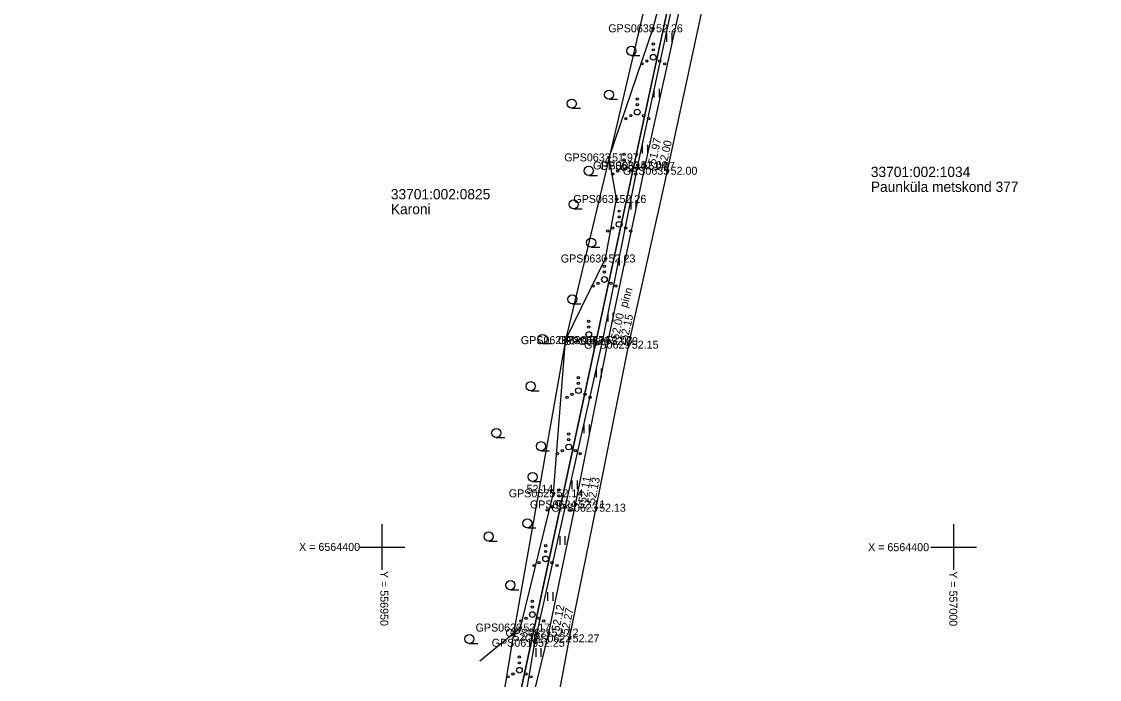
# Model space of a CAD drawing. Extents: x 551623 to 559850, y 6561220 to 6567135.
# Drawn here: x 556918.5 to 557012.8, y 6564388.4 to 6564446 of the extents above; entities that cross this region are included whole.
import ezdxf

# ---------------------------------------------------------------- set-up
doc = ezdxf.new("R2010")
doc.units = 0
for name, color, linetype in [('HALJASTUS', 7, 'Continuous'), ('KORGUS-EH2000', 7, 'Continuous'), ('MOOTKORG-EH2000', 7, 'Continuous'), ('MOOTMPUNKT', 7, 'Continuous'), ('MOOTNR', 7, 'Continuous'), ('MOOTPIIR', 7, 'Continuous'), ('PIIR', 7, 'Continuous'), ('TEE', 7, 'Continuous'), ('VORK', 7, 'Continuous')]:
    doc.layers.add(name, color=color, linetype=linetype)

msp = doc.modelspace()

# ---------------------------------------------------------------- linework, layer by layer
at = {"layer": 'HALJASTUS'}
for p, q in [((556974.9, 6564444.961), (556974.9, 6564444.2)), ((556975.355, 6564444.961), (556975.355, 6564444.2)), ((556971.807, 6564443.002), (556972.557, 6564443.002)), ((556973.791, 6564440.086), (556973.791, 6564439.325)), ((556974.246, 6564440.086), (556974.246, 6564439.325)), ((556969.867, 6564439.159), (556970.617, 6564439.159)), ((556966.604, 6564438.374), (556967.354, 6564438.374)), ((556972.764, 6564435.192), (556972.764, 6564434.431)), ((556973.219, 6564435.192), (556973.219, 6564434.431)), ((556968.091, 6564432.507), (556968.841, 6564432.507)), ((556966.77, 6564429.573), (556967.52, 6564429.573)), ((556971.758, 6564430.295), (556971.758, 6564429.533)), ((556972.213, 6564430.295), (556972.213, 6564429.533)), ((556968.297, 6564426.226), (556969.047, 6564426.226)), ((556970.753, 6564425.397), (556970.753, 6564424.636)), ((556971.208, 6564425.397), (556971.208, 6564424.636)), ((556966.646, 6564421.268), (556967.396, 6564421.268)), ((556969.748, 6564420.499), (556969.748, 6564419.738)), ((556970.203, 6564420.499), (556970.203, 6564419.738)), ((556964.044, 6564417.797), (556964.794, 6564417.797)), ((556968.73, 6564415.604), (556968.73, 6564414.842)), ((556969.185, 6564415.604), (556969.185, 6564414.842)), ((556963.012, 6564413.666), (556963.762, 6564413.666)), ((556967.67, 6564410.717), (556967.67, 6564409.956)), ((556968.125, 6564410.717), (556968.125, 6564409.956)), ((556959.998, 6564409.575), (556960.748, 6564409.575)), ((556963.92, 6564408.418), (556964.67, 6564408.418)), ((556963.177, 6564405.732), (556963.927, 6564405.732)), ((556966.609, 6564405.831), (556966.609, 6564405.07)), ((556967.064, 6564405.831), (556967.064, 6564405.07)), ((556962.723, 6564401.683), (556963.473, 6564401.683)), ((556959.337, 6564400.526), (556960.087, 6564400.526)), ((556965.549, 6564400.945), (556965.549, 6564400.184)), ((556966.004, 6564400.945), (556966.004, 6564400.184)), ((556961.236, 6564396.27), (556961.986, 6564396.27)), ((556964.489, 6564396.058), (556964.489, 6564395.297)), ((556964.944, 6564396.058), (556964.944, 6564395.297)), ((556957.644, 6564391.56), (556958.394, 6564391.56)), ((556963.456, 6564391.166), (556963.456, 6564390.405)), ((556963.912, 6564391.166), (556963.912, 6564390.405))]:
    msp.add_line(p, q, dxfattribs=at)
for points in [[(556934.565, 6564264.309), (556936.123, 6564264.423), (556940.025, 6564283.151), (556943.959, 6564299.154), (556946.502, 6564312.569), (556950.255, 6564331.396), (556954.496, 6564347.285), (556956.123, 6564352.58), (556959.325, 6564369.526), (556962.292, 6564385.303), (556963.382, 6564391.628), (556969.307, 6564418.099), (556972.375, 6564433.378), (556977.076, 6564455.131), (556979.59, 6564464.175), (556984.342, 6564483.101), (556988.115, 6564497.025), (556989.691, 6564507.783), (556991.828, 6564520.437), (556993.484, 6564528.985)], [(556958.551, 6564390.051), (556962.111, 6564392.96), (556965.014, 6564404.701), (556966.067, 6564418.097), (556969.561, 6564425.238), (556970.52, 6564430.443), (556969.866, 6564434.078), (556973.715, 6564445.37), (556974.591, 6564448.726), (556975.055, 6564456.219), (556977.39, 6564463.112), (556983.084, 6564483.759), (556984.819, 6564490.646), (556983.395, 6564496.185)]]:
    msp.add_lwpolyline(points, dxfattribs=at)
for centre, radius in [((556971.807, 6564443.402), 0.4), ((556973.733, 6564443.987), 0.1), ((556973.733, 6564442.837), 0.25), ((556973.733, 6564443.487), 0.1), ((556972.733, 6564442.262), 0.1), ((556973.168, 6564442.512), 0.1), ((556974.298, 6564442.512), 0.1), ((556974.733, 6564442.262), 0.1), ((556969.867, 6564439.559), 0.4), ((556966.604, 6564438.774), 0.4), ((556972.333, 6564439.194), 0.1), ((556972.333, 6564438.044), 0.25), ((556972.333, 6564438.694), 0.1), ((556971.333, 6564437.469), 0.1), ((556971.768, 6564437.719), 0.1), ((556972.898, 6564437.719), 0.1), ((556973.333, 6564437.469), 0.1), ((556971.18, 6564434.357), 0.1), ((556968.091, 6564432.907), 0.4), ((556971.18, 6564433.207), 0.25), ((556971.18, 6564433.857), 0.1), ((556970.18, 6564432.632), 0.1), ((556970.615, 6564432.882), 0.1), ((556971.745, 6564432.882), 0.1), ((556972.18, 6564432.632), 0.1), ((556966.77, 6564429.973), 0.4), ((556970.747, 6564429.376), 0.1), ((556970.747, 6564428.876), 0.1), ((556969.747, 6564427.651), 0.1), ((556970.182, 6564427.901), 0.1), ((556970.747, 6564428.226), 0.25), ((556971.312, 6564427.901), 0.1), ((556971.747, 6564427.651), 0.1), ((556968.297, 6564426.626), 0.4), ((556969.457, 6564424.552), 0.1), ((556969.457, 6564424.052), 0.1), ((556968.457, 6564422.827), 0.1), ((556968.892, 6564423.077), 0.1), ((556969.457, 6564423.402), 0.25), ((556970.022, 6564423.077), 0.1), ((556970.457, 6564422.827), 0.1), ((556966.646, 6564421.668), 0.4), ((556968.092, 6564419.742), 0.1), ((556968.092, 6564419.242), 0.1), ((556964.044, 6564418.197), 0.4), ((556967.527, 6564418.267), 0.1), ((556968.092, 6564418.592), 0.25), ((556968.657, 6564418.267), 0.1), ((556967.092, 6564418.017), 0.1), ((556969.092, 6564418.017), 0.1), ((556963.012, 6564414.066), 0.4), ((556967.189, 6564414.827), 0.1), ((556967.189, 6564414.327), 0.1), ((556967.189, 6564413.677), 0.25), ((556966.189, 6564413.102), 0.1), ((556966.624, 6564413.352), 0.1), ((556967.754, 6564413.352), 0.1), ((556968.189, 6564413.102), 0.1), ((556959.998, 6564409.975), 0.4), ((556966.339, 6564409.9), 0.1), ((556963.92, 6564408.818), 0.4), ((556966.339, 6564408.75), 0.25), ((556966.339, 6564409.4), 0.1), ((556965.339, 6564408.175), 0.1), ((556965.774, 6564408.425), 0.1), ((556966.904, 6564408.425), 0.1), ((556967.339, 6564408.175), 0.1), ((556963.177, 6564406.132), 0.4), ((556965.46, 6564404.978), 0.1), ((556965.46, 6564403.828), 0.25), ((556965.46, 6564404.478), 0.1), ((556964.46, 6564403.253), 0.1), ((556964.895, 6564403.503), 0.1), ((556966.025, 6564403.503), 0.1), ((556966.46, 6564403.253), 0.1), ((556962.723, 6564402.083), 0.4), ((556959.337, 6564400.926), 0.4), ((556964.309, 6564400.113), 0.1), ((556964.309, 6564399.613), 0.1), ((556963.309, 6564398.388), 0.1), ((556963.744, 6564398.638), 0.1), ((556964.309, 6564398.963), 0.25), ((556964.874, 6564398.638), 0.1), ((556965.309, 6564398.388), 0.1), ((556961.236, 6564396.67), 0.4), ((556963.157, 6564395.247), 0.1), ((556963.157, 6564394.747), 0.1), ((556962.592, 6564393.772), 0.1), ((556963.157, 6564394.097), 0.25), ((556963.722, 6564393.772), 0.1), ((556962.157, 6564393.522), 0.1), ((556964.157, 6564393.522), 0.1), ((556957.644, 6564391.96), 0.4), ((556962.029, 6564390.376), 0.1), ((556962.029, 6564389.876), 0.1), ((556961.464, 6564388.901), 0.1), ((556962.029, 6564389.226), 0.25), ((556962.594, 6564388.901), 0.1), ((556961.029, 6564388.651), 0.1), ((556963.029, 6564388.651), 0.1)]:
    msp.add_circle(centre, radius, dxfattribs=at)
at = {"layer": 'KORGUS-EH2000'}
for centre in [(556973.715, 6564445.37), (556969.866, 6564434.078), (556973.026, 6564433.341), (556974.987, 6564432.911), (556970.52, 6564430.443), (556969.561, 6564425.238), (556966.067, 6564418.097), (556969.784, 6564418.017), (556971.592, 6564417.702), (556965.014, 6564404.701), (556966.933, 6564403.728), (556968.733, 6564403.441), (556962.111, 6564392.96), (556964.585, 6564392.509), (556966.417, 6564392.016)]:
    msp.add_circle(centre, 0.1, dxfattribs=at)
at = {"layer": 'MOOTMPUNKT'}
for centre in [(556973.715, 6564445.37), (556969.866, 6564434.078), (556972.375, 6564433.378), (556973.026, 6564433.341), (556974.987, 6564432.911), (556970.52, 6564430.443), (556969.561, 6564425.238), (556966.067, 6564418.097), (556969.307, 6564418.099), (556969.784, 6564418.017), (556971.592, 6564417.702), (556965.014, 6564404.701), (556966.933, 6564403.728), (556968.733, 6564403.441), (556962.111, 6564392.96), (556964.585, 6564392.509), (556966.417, 6564392.016), (556963.382, 6564391.628)]:
    msp.add_circle(centre, 0.1, dxfattribs=at)
at = {"layer": 'MOOTPIIR'}
for points in [[(557076.549, 6564924.696), (557075.627, 6564919.179), (557075.272, 6564917.361), (557073.411, 6564911.783), (557056.664, 6564836.484), (557033.008, 6564721.316), (557023.821, 6564671.256), (557001.88, 6564573.62), (556991.804, 6564526.723), (556985.67, 6564496.81), (556977.39, 6564463.112), (556975.055, 6564456.219), (556969.866, 6564434.078), (556966.067, 6564418.097), (556961.541, 6564392.579), (556960.311, 6564385.108), (556957.925, 6564367.083), (556953.577, 6564348.212), (556949.046, 6564331.986), (556945.669, 6564312.833), (556934.565, 6564264.309), (556921.882, 6564204.104)], [(556937.562, 6564252.896), (556939.114, 6564262.832), (556943.393, 6564282.49), (556947.165, 6564298.741), (556949.758, 6564312.417), (556953.651, 6564330.559), (556957.331, 6564346.488), (556961.593, 6564369.002), (556965.219, 6564385.645), (556966.417, 6564392.016), (556968.733, 6564403.441), (556971.592, 6564417.702), (556974.987, 6564432.911), (556977.925, 6564446.549), (556979.536, 6564454.531), (556982.015, 6564463.981), (556986.619, 6564482.381), (556990.263, 6564496.511), (556992.427, 6564507.446)]]:
    msp.add_lwpolyline(points, dxfattribs=at)
at = {"layer": 'PIIR'}
for points in [[(556783.64, 6564542.86), (556985.67, 6564496.81), (556977.16, 6564457.22), (556962.07, 6564387.04), (557015.37, 6564310.72), (557068.91, 6564232.97), (557078.52, 6564159.65), (557080.55, 6564143.56), (557082.56, 6564127.43), (557086.6, 6564095.7), (557102.25, 6563971.8), (557022.57, 6563981.86), (557019.97, 6563895.21), (556916.82, 6563976.19), (556882.93, 6563970.96), (556879.9, 6563970.48), (556874.48, 6563969.66), (556883.86, 6564014.08), (556902.44, 6564102.18), (556923.56, 6564208.22), (556934.43, 6564263.72), (556756.01, 6564277.93)], [(556983.76, 6564455.86), (558132.87, 6564215), (558067.92, 6564158.67), (556962.07, 6564387.04), (556977.16, 6564457.22)]]:
    msp.add_lwpolyline(points, close=True, dxfattribs=at)
at = {"layer": 'TEE'}
for points in [[(556935.404, 6564253.441), (556936.73, 6564263.075), (556941.169, 6564282.981), (556944.834, 6564299.207), (556947.471, 6564312.85), (556951.425, 6564331.16), (556955.33, 6564346.882), (556959.694, 6564369.353), (556962.938, 6564385.71), (556964.585, 6564392.509), (556966.933, 6564403.728), (556969.784, 6564418.017), (556973.026, 6564433.341), (556975.98, 6564446.687), (556977.979, 6564454.937), (556980.179, 6564464.273), (556984.752, 6564482.81), (556988.554, 6564496.805), (556990.907, 6564507.704)], [(556937.562, 6564252.896), (556939.114, 6564262.832), (556943.393, 6564282.49), (556947.165, 6564298.741), (556949.758, 6564312.417), (556953.651, 6564330.559), (556957.331, 6564346.488), (556961.593, 6564369.002), (556965.219, 6564385.645), (556966.417, 6564392.016), (556968.733, 6564403.441), (556971.592, 6564417.702), (556974.987, 6564432.911), (556977.925, 6564446.549), (556979.536, 6564454.531), (556982.015, 6564463.981), (556986.619, 6564482.381), (556990.263, 6564496.511), (556992.427, 6564507.446)]]:
    msp.add_lwpolyline(points, dxfattribs=at)
at = {"layer": 'VORK'}
for p, q in [((556950, 6564402), (556950, 6564398)), ((557000, 6564402), (557000, 6564398)), ((556948, 6564400), (556952, 6564400)), ((556998, 6564400), (557002, 6564400))]:
    msp.add_line(p, q, dxfattribs=at)

# ---------------------------------------------------------------- texts
at = {"layer": 'KORGUS-EH2000'}
for s, p in [(' 52.26', (556973.715, 6564445.02)), (' 51.97', (556969.866, 6564433.728)), (' 52.26', (556970.52, 6564430.093)), (' 52.23', (556969.561, 6564424.888)), (' 52.16', (556966.067, 6564417.747)), (' 52.14', (556962.391, 6564404.744)), (' 52.17', (556961.234, 6564391.778))]:
    msp.add_text(s, height=0.7, dxfattribs=at).set_placement(p)
for s, rotation, p in [(' 51.97', 77.5197, (556973.881, 6564433.152)), (' 52.00', 77.84377, (556974.816, 6564432.948)), (' 52.00', 78.05222, (556970.64, 6564417.836)), (' 52.15', 77.41692, (556971.421, 6564417.74)), (' 52.11', 78.71559, (556967.791, 6564403.557)), (' 52.13', 78.66241, (556968.561, 6564403.476)), (' 52.12', 78.18322, (556965.442, 6564392.33)), (' 52.27', 78.54308, (556966.246, 6564392.05))]:
    msp.add_text(s, height=0.7, rotation=rotation, dxfattribs=at).set_placement(p)
at = {"layer": 'MOOTKORG-EH2000'}
for s, p in [(' 52.26', (556973.715, 6564445.02)), (' 51.97', (556969.866, 6564433.728)), (' 52.04', (556972.375, 6564433.028)), (' 51.97', (556973.026, 6564432.991)), (' 52.00', (556974.987, 6564432.561)), (' 52.26', (556970.52, 6564430.093)), (' 52.23', (556969.561, 6564424.888)), (' 52.16', (556966.067, 6564417.747)), (' 52.03', (556969.307, 6564417.749)), (' 52.00', (556969.784, 6564417.667)), (' 52.15', (556971.592, 6564417.352)), (' 52.14', (556965.014, 6564404.351)), (' 52.11', (556966.933, 6564403.378)), (' 52.13', (556968.733, 6564403.091)), (' 52.17', (556962.111, 6564392.61)), (' 52.12', (556964.585, 6564392.159)), (' 52.25', (556963.382, 6564391.278)), (' 52.27', (556966.417, 6564391.666))]:
    msp.add_text(s, height=0.7, dxfattribs=at).set_placement(p)
at = {"layer": 'MOOTNR'}
for s, p in [('GPS0638 ', (556969.795, 6564445.02)), ('GPS0632 ', (556965.946, 6564433.728)), ('GPS0633 ', (556968.455, 6564433.028)), ('GPS0634 ', (556969.037, 6564432.991)), ('GPS0635 ', (556971.067, 6564432.561)), ('GPS0631 ', (556966.741, 6564430.093)), ('GPS0630 ', (556965.641, 6564424.888)), ('GPS0626 ', (556962.148, 6564417.747)), ('GPS0627 ', (556965.388, 6564417.749)), ('GPS0628 ', (556965.864, 6564417.667)), ('GPS0629 ', (556967.672, 6564417.352)), ('GPS0625 ', (556961.094, 6564404.351)), ('GPS0624 ', (556962.943, 6564403.378)), ('GPS0623 ', (556964.813, 6564403.091)), ('GPS0620 ', (556958.191, 6564392.61)), ('GPS0621 ', (556960.806, 6564392.159)), ('GPS0619 ', (556959.602, 6564391.278)), ('GPS0622 ', (556962.498, 6564391.666))]:
    msp.add_text(s, height=0.7, dxfattribs=at).set_placement(p)
at = {"layer": 'PIIR'}
for s, p in [('33701:002:1034', (556992.758, 6564432.361)), ('Paunküla metskond 377', (556992.758, 6564431.061)), ('33701:002:0825', (556950.78, 6564430.412)), ('Karoni', (556950.78, 6564429.112))]:
    msp.add_text(s, height=0.9, dxfattribs=at).set_placement(p)
at = {"layer": 'TEE'}
msp.add_text('pinn', height=0.7, rotation=73.87309, dxfattribs=at).set_placement((556971.441, 6564420.888))
at = {"layer": 'VORK'}
for p in [(556942.755, 6564399.664), (556992.516, 6564399.64)]:
    msp.add_text('X = 6564400', height=0.7, dxfattribs=at).set_placement(p)
for s, p in [('Y = 556950 ', (556949.86, 6564397.914)), ('Y = 557000 ', (556999.62, 6564397.89))]:
    msp.add_text(s, height=0.7, rotation=270, dxfattribs=at).set_placement(p)

doc.saveas('drawing.dxf')
